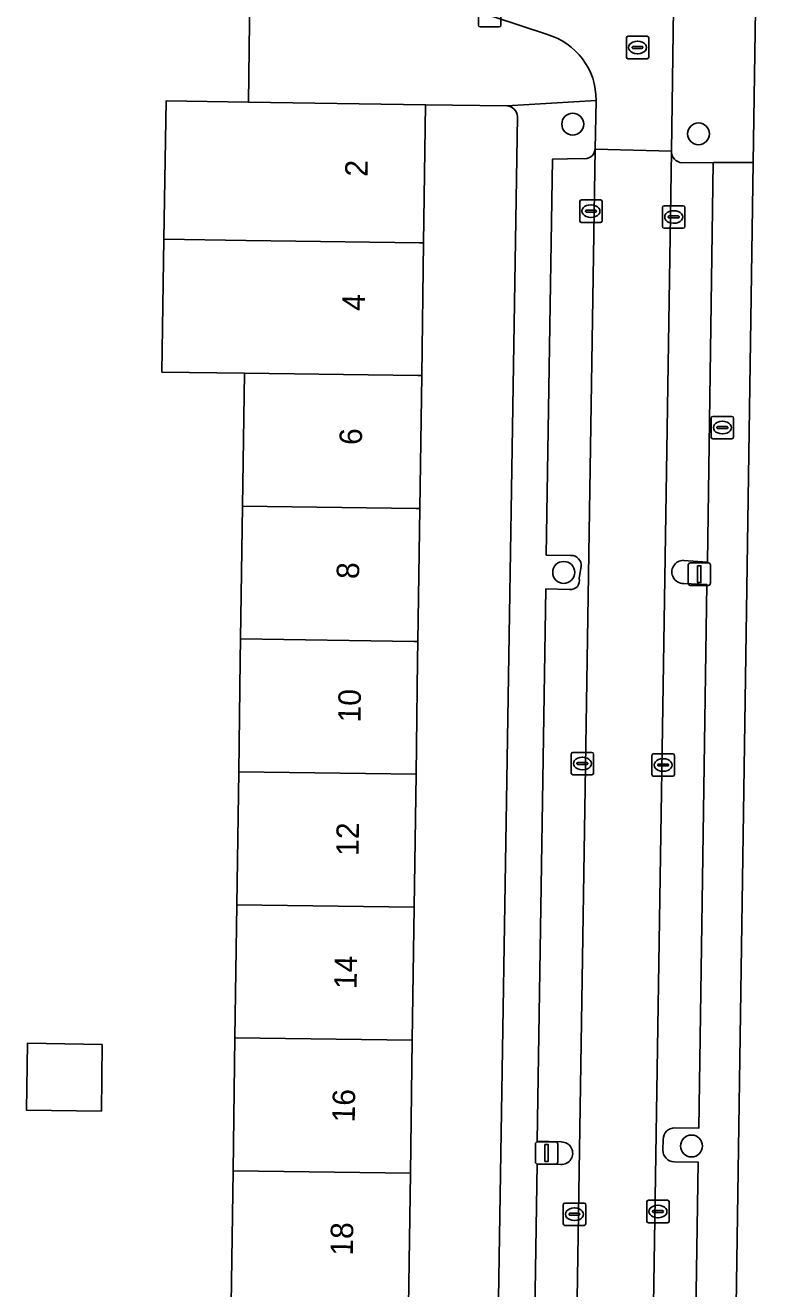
# Model space of a CAD drawing. Extents: x 163683 to 164494, y 382709 to 383872.
# Drawn here: x 164170.7 to 164204, y 383472 to 383528.3 of the extents above; entities that cross this region are included whole.
import ezdxf

# ---------------------------------------------------------------- set-up
doc = ezdxf.new("R2010")
doc.units = 0
for name, color, linetype in [('IMGEO_Boom', 7, 'Continuous'), ('IMGEO_Brandkraan', 7, 'Continuous'), ('IMGEO_Erf', 7, 'Continuous'), ('IMGEO_Kolk', 7, 'Continuous'), ('IMGEO_Lichtmast', 7, 'Continuous'), ('IMGEO_Pand', 7, 'Continuous'), ('IMGEO_Pand_nummerreeks', 7, 'Continuous'), ('IMGEO_Parkeervlak_open', 7, 'Continuous'), ('IMGEO_Rijbaan_lokaal_open', 7, 'Continuous'), ('IMGEO_Rioolput', 7, 'Continuous'), ('IMGEO_Voetpad_open', 7, 'Continuous')]:
    doc.layers.add(name, color=color, linetype=linetype)

msp = doc.modelspace()

# ---------------------------------------------------------------- linework, layer by layer
at = {"layer": 'IMGEO_Boom'}
for centre in [(164195.077, 383523.913), (164200.68, 383523.481), (164194.674, 383503.928), (164200.37, 383478.355)]:
    msp.add_circle(centre, 0.489, dxfattribs=at)
at = {"layer": 'IMGEO_Brandkraan'}
for p, q in [((164201.245, 383509.959), (164201.245, 383510.811)), ((164201.32, 383510.885), (164202.172, 383510.885)), ((164201.504, 383510.379), (164201.504, 383510.391)), ((164201.547, 383510.428), (164201.945, 383510.428)), ((164201.733, 383510.665), (164201.758, 383510.665)), ((164201.988, 383510.391), (164201.988, 383510.379)), ((164202.246, 383510.811), (164202.246, 383509.959)), ((164202.172, 383509.885), (164201.32, 383509.885)), ((164201.942, 383510.342), (164201.544, 383510.342)), ((164201.756, 383510.105), (164201.731, 383510.105))]:
    msp.add_line(p, q, dxfattribs=at)
for points in [[(164201.245, 383509.959), (164201.245, 383510.811)], [(164201.32, 383510.885), (164202.172, 383510.885)], [(164202.246, 383510.811), (164202.246, 383509.959)], [(164202.172, 383509.885), (164201.32, 383509.885)]]:
    msp.add_lwpolyline(points, dxfattribs=at)
for centre, radius, start, end in [((164201.322, 383510.809), 0.0765, 91.552, 178.448), ((164201.322, 383510.809), 0.0765, 91.552, 178.448), ((164201.544, 383510.388), 0.0403, 85.8775, 175.7526), ((164201.541, 383510.378), 0.0366, 178.938, 274.7102), ((164201.945, 383510.385), 0.043, 264.8664, 352.4533), ((164201.949, 383510.39), 0.0386, 1.7309, 96.639), ((164202.17, 383510.809), 0.0765, 1.552, 88.448), ((164202.17, 383510.809), 0.0765, 1.552, 88.448), ((164201.322, 383509.961), 0.0765, 181.552, 268.448), ((164201.322, 383509.961), 0.0765, 181.552, 268.448), ((164202.17, 383509.961), 0.0765, 271.552, 358.448), ((164202.17, 383509.961), 0.0765, 271.552, 358.448)]:
    msp.add_arc(centre, radius, start, end, dxfattribs=at)
for centre, major_axis, ratio, start_param, end_param in [((164201.732, 383510.385), (-0.387, 0.002), 0.722429, 4.712389, 7.853982), ((164201.757, 383510.385), (-0.39, 0.002), 0.717154, 1.570796, 4.712389)]:
    msp.add_ellipse(centre, major_axis=major_axis, ratio=ratio, start_param=start_param, end_param=end_param, dxfattribs=at)
at = {"layer": 'IMGEO_Erf'}
for points in [[(164206.675, 383500), (164206.697, 383501.724), (164206.773, 383507.675), (164206.849, 383513.628), (164206.925, 383519.592), (164207.001, 383525.531), (164207.078, 383531.602), (164203.243, 383531.617), (164203.251, 383530.978), (164203.121, 383522.202), (164202.293, 383466.252)], [(164179.852, 383471.325), (164179.936, 383477.255), (164180.02, 383483.184), (164180.104, 383489.114), (164180.189, 383495.043), (164180.259, 383500), (164180.273, 383500.96), (164180.357, 383506.883), (164180.441, 383512.809), (164176.767, 383512.859), (164176.857, 383518.788), (164176.95, 383524.95), (164180.623, 383524.895), (164180.677, 383529.642)], [(164192.137, 383524.726), (164188.515, 383524.776), (164188.428, 383518.626), (164188.344, 383512.702), (164188.26, 383506.776), (164188.176, 383500.853), (164188.164, 383500), (164188.092, 383494.936), (164188.009, 383489.007), (164187.925, 383483.077), (164187.841, 383477.148), (164187.757, 383471.218), (164187.673, 383465.289), (164187.589, 383459.359), (164187.506, 383453.43), (164187.417, 383447.162), (164190.956, 383446.995)], [(164191.386, 383447.517), (164192.612, 383524.252)]]:
    msp.add_lwpolyline(points, dxfattribs=at)
msp.add_lwpolyline([(164174.109, 383482.885), (164174.067, 383479.913), (164170.729, 383479.96), (164170.771, 383482.933)], close=True, dxfattribs=at)
msp.add_arc((164192.098, 383524.212), 0.516, 4.4652, 85.6556, dxfattribs=at)
at = {"layer": 'IMGEO_Kolk'}
for p, q in [((164190.871, 383528.322), (164190.871, 383529.174)), ((164191.872, 383529.174), (164191.872, 383528.322)), ((164191.798, 383528.248), (164190.946, 383528.248)), ((164195.463, 383520.536), (164196.315, 383520.536)), ((164195.388, 383519.61), (164195.388, 383520.462)), ((164195.647, 383520.03), (164195.647, 383520.042)), ((164196.085, 383519.993), (164195.687, 383519.993)), ((164195.69, 383520.079), (164196.088, 383520.079)), ((164195.876, 383520.316), (164195.901, 383520.316)), ((164196.131, 383520.042), (164196.131, 383520.03)), ((164196.389, 383520.462), (164196.389, 383519.61)), ((164199.074, 383519.35), (164199.074, 383520.202)), ((164199.149, 383520.276), (164200.001, 383520.276)), ((164199.562, 383520.056), (164199.587, 383520.056)), ((164200.075, 383520.202), (164200.075, 383519.35)), ((164196.315, 383519.536), (164195.463, 383519.536)), ((164195.899, 383519.756), (164195.874, 383519.756)), ((164199.333, 383519.77), (164199.333, 383519.782)), ((164199.771, 383519.733), (164199.373, 383519.733)), ((164199.376, 383519.819), (164199.774, 383519.819)), ((164199.585, 383519.496), (164199.56, 383519.496)), ((164199.817, 383519.782), (164199.817, 383519.77)), ((164200.001, 383519.276), (164199.149, 383519.276)), ((164195.006, 383494.98), (164195.006, 383495.832)), ((164195.081, 383495.906), (164195.933, 383495.906)), ((164196.007, 383495.832), (164196.007, 383494.98)), ((164198.605, 383494.916), (164198.605, 383495.768)), ((164198.68, 383495.842), (164199.532, 383495.842)), ((164199.606, 383495.768), (164199.606, 383494.916)), ((164195.265, 383495.4), (164195.265, 383495.412)), ((164195.703, 383495.363), (164195.305, 383495.363)), ((164195.308, 383495.449), (164195.706, 383495.449)), ((164195.494, 383495.686), (164195.519, 383495.686)), ((164195.749, 383495.412), (164195.749, 383495.4)), ((164198.864, 383495.336), (164198.864, 383495.348)), ((164199.302, 383495.299), (164198.904, 383495.299)), ((164198.907, 383495.385), (164199.305, 383495.385)), ((164199.093, 383495.622), (164199.118, 383495.622)), ((164199.348, 383495.348), (164199.348, 383495.336)), ((164195.933, 383494.906), (164195.081, 383494.906)), ((164195.517, 383495.126), (164195.492, 383495.126)), ((164199.532, 383494.842), (164198.68, 383494.842)), ((164199.116, 383495.062), (164199.091, 383495.062)), ((164194.652, 383474.887), (164194.652, 383475.739)), ((164194.727, 383475.813), (164195.579, 383475.813)), ((164195.14, 383475.593), (164195.165, 383475.593)), ((164195.653, 383475.739), (164195.653, 383474.887)), ((164198.375, 383475.009), (164198.375, 383475.861)), ((164198.45, 383475.935), (164199.302, 383475.935)), ((164198.634, 383475.429), (164198.634, 383475.441)), ((164198.677, 383475.478), (164199.075, 383475.478)), ((164198.863, 383475.715), (164198.888, 383475.715)), ((164199.118, 383475.441), (164199.118, 383475.429)), ((164199.376, 383475.861), (164199.376, 383475.009)), ((164194.911, 383475.307), (164194.911, 383475.319)), ((164195.349, 383475.27), (164194.951, 383475.27)), ((164194.954, 383475.356), (164195.352, 383475.356)), ((164195.163, 383475.033), (164195.138, 383475.033)), ((164195.395, 383475.319), (164195.395, 383475.307)), ((164199.302, 383474.935), (164198.45, 383474.935)), ((164199.072, 383475.392), (164198.674, 383475.392)), ((164198.886, 383475.155), (164198.861, 383475.155)), ((164195.579, 383474.813), (164194.727, 383474.813))]:
    msp.add_line(p, q, dxfattribs=at)
for points in [[(164190.871, 383528.322), (164190.871, 383529.174)], [(164191.872, 383529.174), (164191.872, 383528.322)], [(164191.798, 383528.248), (164190.946, 383528.248)], [(164195.463, 383520.536), (164196.315, 383520.536)], [(164195.388, 383519.61), (164195.388, 383520.462)], [(164196.389, 383520.462), (164196.389, 383519.61)], [(164199.074, 383519.35), (164199.074, 383520.202)], [(164199.149, 383520.276), (164200.001, 383520.276)], [(164200.075, 383520.202), (164200.075, 383519.35)], [(164196.315, 383519.536), (164195.463, 383519.536)], [(164200.001, 383519.276), (164199.149, 383519.276)], [(164195.006, 383494.98), (164195.006, 383495.832)], [(164195.081, 383495.906), (164195.933, 383495.906)], [(164196.007, 383495.832), (164196.007, 383494.98)], [(164198.605, 383494.916), (164198.605, 383495.768)], [(164198.68, 383495.842), (164199.532, 383495.842)], [(164199.606, 383495.768), (164199.606, 383494.916)], [(164195.933, 383494.906), (164195.081, 383494.906)], [(164199.532, 383494.842), (164198.68, 383494.842)], [(164194.652, 383474.887), (164194.652, 383475.739)], [(164194.727, 383475.813), (164195.579, 383475.813)], [(164195.653, 383475.739), (164195.653, 383474.887)], [(164198.375, 383475.009), (164198.375, 383475.861)], [(164198.45, 383475.935), (164199.302, 383475.935)], [(164199.376, 383475.861), (164199.376, 383475.009)], [(164199.302, 383474.935), (164198.45, 383474.935)], [(164195.579, 383474.813), (164194.727, 383474.813)]]:
    msp.add_lwpolyline(points, dxfattribs=at)
for centre, radius, start, end in [((164190.948, 383528.324), 0.0765, 181.552, 268.448), ((164190.948, 383528.324), 0.0765, 181.552, 268.448), ((164191.796, 383528.324), 0.0765, 271.552, 358.448), ((164191.796, 383528.324), 0.0765, 271.552, 358.448), ((164195.465, 383520.46), 0.0765, 91.552, 178.448), ((164195.465, 383520.46), 0.0765, 91.552, 178.448), ((164196.313, 383520.46), 0.0765, 1.552, 88.448), ((164196.313, 383520.46), 0.0765, 1.552, 88.448), ((164195.687, 383520.039), 0.0403, 85.8775, 175.7526), ((164195.684, 383520.029), 0.0366, 178.938, 274.7102), ((164196.088, 383520.036), 0.043, 264.8664, 352.4533), ((164196.092, 383520.041), 0.0386, 1.7309, 96.639), ((164199.151, 383520.2), 0.0765, 91.552, 178.448), ((164199.151, 383520.2), 0.0765, 91.552, 178.448), ((164199.999, 383520.2), 0.0765, 1.552, 88.448), ((164199.999, 383520.2), 0.0765, 1.552, 88.448), ((164195.465, 383519.612), 0.0765, 181.552, 268.448), ((164195.465, 383519.612), 0.0765, 181.552, 268.448), ((164196.313, 383519.612), 0.0765, 271.552, 358.448), ((164196.313, 383519.612), 0.0765, 271.552, 358.448), ((164199.373, 383519.779), 0.0403, 85.8775, 175.7526), ((164199.37, 383519.769), 0.0366, 178.938, 274.7102), ((164199.774, 383519.776), 0.043, 264.8664, 352.4533), ((164199.778, 383519.781), 0.0386, 1.7309, 96.639), ((164199.151, 383519.352), 0.0765, 181.552, 268.448), ((164199.151, 383519.352), 0.0765, 181.552, 268.448), ((164199.999, 383519.352), 0.0765, 271.552, 358.448), ((164199.999, 383519.352), 0.0765, 271.552, 358.448), ((164195.083, 383495.83), 0.0765, 91.552, 178.448), ((164195.083, 383495.83), 0.0765, 91.552, 178.448), ((164195.931, 383495.83), 0.0765, 1.552, 88.448), ((164195.931, 383495.83), 0.0765, 1.552, 88.448), ((164198.682, 383495.766), 0.0765, 91.552, 178.448), ((164198.682, 383495.766), 0.0765, 91.552, 178.448), ((164199.53, 383495.766), 0.0765, 1.552, 88.448), ((164199.53, 383495.766), 0.0765, 1.552, 88.448), ((164195.305, 383495.409), 0.0403, 85.8775, 175.7526), ((164195.302, 383495.399), 0.0366, 178.938, 274.7102), ((164195.706, 383495.406), 0.043, 264.8664, 352.4533), ((164195.71, 383495.411), 0.0386, 1.7309, 96.639), ((164198.904, 383495.345), 0.0403, 85.8775, 175.7526), ((164198.901, 383495.335), 0.0366, 178.938, 274.7102), ((164199.305, 383495.342), 0.043, 264.8664, 352.4533), ((164199.309, 383495.347), 0.0386, 1.7309, 96.639), ((164195.083, 383494.982), 0.0765, 181.552, 268.448), ((164195.083, 383494.982), 0.0765, 181.552, 268.448), ((164195.931, 383494.982), 0.0765, 271.552, 358.448), ((164195.931, 383494.982), 0.0765, 271.552, 358.448), ((164198.682, 383494.918), 0.0765, 181.552, 268.448), ((164198.682, 383494.918), 0.0765, 181.552, 268.448), ((164199.53, 383494.918), 0.0765, 271.552, 358.448), ((164199.53, 383494.918), 0.0765, 271.552, 358.448), ((164194.729, 383475.737), 0.0765, 91.552, 178.448), ((164194.729, 383475.737), 0.0765, 91.552, 178.448), ((164195.577, 383475.737), 0.0765, 1.552, 88.448), ((164195.577, 383475.737), 0.0765, 1.552, 88.448), ((164198.452, 383475.859), 0.0765, 91.552, 178.448), ((164198.452, 383475.859), 0.0765, 91.552, 178.448), ((164198.674, 383475.438), 0.0403, 85.8775, 175.7526), ((164199.079, 383475.44), 0.0386, 1.7309, 96.639), ((164199.3, 383475.859), 0.0765, 1.552, 88.448), ((164199.3, 383475.859), 0.0765, 1.552, 88.448), ((164194.729, 383474.889), 0.0765, 181.552, 268.448), ((164194.729, 383474.889), 0.0765, 181.552, 268.448), ((164194.951, 383475.316), 0.0403, 85.8775, 175.7526), ((164194.948, 383475.306), 0.0366, 178.938, 274.7102), ((164195.352, 383475.313), 0.043, 264.8664, 352.4533), ((164195.356, 383475.318), 0.0386, 1.7309, 96.639), ((164195.577, 383474.889), 0.0765, 271.552, 358.448), ((164195.577, 383474.889), 0.0765, 271.552, 358.448), ((164198.452, 383475.011), 0.0765, 181.552, 268.448), ((164198.452, 383475.011), 0.0765, 181.552, 268.448), ((164198.671, 383475.428), 0.0366, 178.938, 274.7102), ((164199.075, 383475.435), 0.043, 264.8664, 352.4533), ((164199.3, 383475.011), 0.0765, 271.552, 358.448), ((164199.3, 383475.011), 0.0765, 271.552, 358.448)]:
    msp.add_arc(centre, radius, start, end, dxfattribs=at)
for centre, major_axis, ratio, start_param, end_param in [((164195.875, 383520.036), (-0.387, 0.002), 0.722429, 4.712389, 7.853982), ((164195.9, 383520.036), (-0.39, 0.002), 0.717154, 1.570796, 4.712389), ((164199.561, 383519.776), (-0.387, 0.002), 0.722429, 4.712389, 7.853982), ((164199.586, 383519.776), (-0.39, 0.002), 0.717154, 1.570796, 4.712389), ((164195.493, 383495.406), (-0.387, 0.002), 0.722429, 4.712389, 7.853982), ((164195.518, 383495.406), (-0.39, 0.002), 0.717154, 1.570796, 4.712389), ((164199.092, 383495.342), (-0.387, 0.002), 0.722429, 4.712389, 7.853982), ((164199.117, 383495.342), (-0.39, 0.002), 0.717154, 1.570796, 4.712389), ((164195.139, 383475.313), (-0.387, 0.002), 0.722429, 4.712389, 7.853982), ((164195.164, 383475.313), (-0.39, 0.002), 0.717154, 1.570796, 4.712389), ((164198.862, 383475.435), (-0.387, 0.002), 0.722429, 4.712389, 7.853982), ((164198.887, 383475.435), (-0.39, 0.002), 0.717154, 1.570796, 4.712389)]:
    msp.add_ellipse(centre, major_axis=major_axis, ratio=ratio, start_param=start_param, end_param=end_param, dxfattribs=at)
at = {"layer": 'IMGEO_Lichtmast'}
for p, q in [((164200.222, 383503.451), (164200.222, 383504.251)), ((164200.222, 383504.251), (164200.222, 383503.451)), ((164200.322, 383504.351), (164201.112, 383504.351)), ((164201.112, 383504.351), (164200.322, 383504.351)), ((164201.212, 383504.251), (164201.212, 383503.451)), ((164201.212, 383503.451), (164201.212, 383504.251)), ((164201.112, 383503.351), (164200.322, 383503.351)), ((164200.322, 383503.351), (164201.112, 383503.351)), ((164193.416, 383477.643), (164193.416, 383478.443)), ((164193.416, 383478.443), (164193.416, 383477.643)), ((164193.516, 383478.543), (164194.306, 383478.543)), ((164194.306, 383478.543), (164193.516, 383478.543)), ((164194.406, 383478.443), (164194.406, 383477.643)), ((164194.406, 383477.643), (164194.406, 383478.443)), ((164194.306, 383477.543), (164193.516, 383477.543)), ((164193.516, 383477.543), (164194.306, 383477.543))]:
    msp.add_line(p, q, dxfattribs=at)
for points in [[(164200.642, 383504.226), (164200.792, 383504.226), (164200.792, 383503.476), (164200.642, 383503.476), (164200.642, 383504.226)], [(164193.836, 383478.418), (164193.986, 383478.418), (164193.986, 383477.668), (164193.836, 383477.668), (164193.836, 383478.418)]]:
    msp.add_lwpolyline(points, dxfattribs=at)
for centre, start, end in [((164200.322, 383504.251), 90, 180), ((164200.322, 383504.251), 90, 180), ((164201.112, 383504.251), 0, 90), ((164201.112, 383504.251), 360, 90), ((164200.322, 383503.451), 180, 270), ((164200.322, 383503.451), 180, 270), ((164201.112, 383503.451), 270, 0), ((164201.112, 383503.451), 270, 0), ((164193.516, 383478.443), 90, 180), ((164193.516, 383478.443), 90, 180), ((164194.306, 383478.443), 0, 90), ((164194.306, 383478.443), 360, 90), ((164193.516, 383477.643), 180, 270), ((164193.516, 383477.643), 180, 270), ((164194.306, 383477.643), 270, 0), ((164194.306, 383477.643), 270, 0)]:
    msp.add_arc(centre, 0.1, start, end, dxfattribs=at)
at = {"layer": 'IMGEO_Pand'}
for points in [[(164188.428, 383518.626), (164188.515, 383524.776), (164180.623, 383524.895), (164176.95, 383524.95), (164176.857, 383518.788), (164180.525, 383518.733), (164188.253, 383518.628)], [(164188.428, 383518.626), (164188.253, 383518.628), (164180.525, 383518.733), (164176.857, 383518.788), (164176.767, 383512.859), (164180.441, 383512.809), (164188.173, 383512.704), (164188.344, 383512.702)], [(164180.357, 383506.883), (164188.093, 383506.778), (164188.26, 383506.776), (164188.344, 383512.702), (164188.173, 383512.704), (164180.441, 383512.809)], [(164180.357, 383506.883), (164180.273, 383500.96), (164188.013, 383500.855), (164188.176, 383500.853), (164188.26, 383506.776), (164188.093, 383506.778)], [(164188.176, 383500.853), (164188.013, 383500.855), (164180.273, 383500.96), (164180.259, 383500), (164180.189, 383495.043), (164188.092, 383494.936), (164188.164, 383500)], [(164188.009, 383489.007), (164188.092, 383494.936), (164180.189, 383495.043), (164180.104, 383489.114)], [(164188.009, 383489.007), (164180.104, 383489.114), (164180.02, 383483.184), (164187.925, 383483.077)], [(164174.109, 383482.885), (164170.771, 383482.933), (164170.729, 383479.96), (164174.067, 383479.913)], [(164179.936, 383477.255), (164187.841, 383477.148), (164187.925, 383483.077), (164180.02, 383483.184)], [(164179.852, 383471.325), (164187.757, 383471.218), (164187.841, 383477.148), (164179.936, 383477.255)]]:
    msp.add_lwpolyline(points, close=True, dxfattribs=at)
at = {"layer": 'IMGEO_Parkeervlak_open'}
for points in [[(164194.274, 383460.865), (164193.2, 383460.864), (164193.07, 383448.862), (164194.428, 383448.884), (164194.923, 383448.752), (164196.069, 383522.793)], [(164195.508, 383522.38), (164194.171, 383522.347), (164193.897, 383504.703), (164194.996, 383504.687)], [(164199.471, 383522.704), (164198.585, 383465.567)], [(164200.019, 383504.466), (164201.081, 383504.391), (164201.342, 383522.197), (164199.939, 383522.193)], [(164195.455, 383504.19), (164195.36, 383503.672)], [(164194.926, 383503.172), (164193.872, 383503.195), (164193.494, 383478.576), (164194.568, 383478.536)], [(164199.626, 383479.168), (164200.695, 383479.149), (164201.056, 383503.383), (164200.011, 383503.433)], [(164199.094, 383478.175), (164199.107, 383478.65)], [(164194.544, 383477.529), (164193.493, 383477.558), (164193.246, 383462.406), (164194.229, 383462.376)], [(164199.109, 383466.067), (164200.495, 383466.036), (164200.664, 383477.637), (164199.592, 383477.647)]]:
    msp.add_lwpolyline(points, dxfattribs=at)
for centre, radius, start, end in [((164195.615, 383522.822), 0.455, 256.3918, 356.3281), ((164199.986, 383522.705), 0.515, 180.1577, 264.8124), ((164195.002, 383504.232), 0.455, 354.6913, 90.7562), ((164200.01, 383503.95), 0.517, 88.949, 270.1636), ((164194.986, 383503.558), 0.391, 261.2071, 16.877), ((164199.626, 383478.649), 0.519, 89.9957, 179.8938), ((164194.571, 383478.032), 0.504, 266.8974, 90.372), ((164199.611, 383478.164), 0.518, 178.8018, 267.8485)]:
    msp.add_arc(centre, radius, start, end, dxfattribs=at)
at = {"layer": 'IMGEO_Rijbaan_lokaal_open'}
for points in [[(164152.572, 383547.489), (164150.736, 383542.149), (164193.905, 383527.919)], [(164196.122, 383524.973), (164196.069, 383522.793), (164199.471, 383522.704), (164199.561, 383529.051)]]:
    msp.add_lwpolyline(points, dxfattribs=at)
msp.add_lwpolyline([(164199.471, 383522.704), (164196.069, 383522.793), (164194.923, 383448.752), (164198.999, 383448.694), (164199.029, 383452.776), (164199.141, 383459.374), (164199.173, 383460.573), (164198.587, 383464.574), (164198.585, 383465.567)], close=True, dxfattribs=at)
msp.add_arc((164193.081, 383524.991), 3.041, 359.6519, 74.2744, dxfattribs=at)
at = {"layer": 'IMGEO_Rioolput'}
for p, q in [((164197.541, 383527.831), (164198.393, 383527.831)), ((164197.466, 383526.905), (164197.466, 383527.757)), ((164197.725, 383527.325), (164197.725, 383527.337)), ((164198.163, 383527.288), (164197.765, 383527.288)), ((164197.768, 383527.374), (164198.166, 383527.374)), ((164197.954, 383527.611), (164197.979, 383527.611)), ((164198.209, 383527.337), (164198.209, 383527.325)), ((164198.467, 383527.757), (164198.467, 383526.905)), ((164198.393, 383526.831), (164197.541, 383526.831)), ((164197.977, 383527.051), (164197.952, 383527.051))]:
    msp.add_line(p, q, dxfattribs=at)
for points in [[(164197.541, 383527.831), (164198.393, 383527.831)], [(164197.466, 383526.905), (164197.466, 383527.757)], [(164198.467, 383527.757), (164198.467, 383526.905)], [(164198.393, 383526.831), (164197.541, 383526.831)]]:
    msp.add_lwpolyline(points, dxfattribs=at)
for centre, radius, start, end in [((164197.543, 383527.755), 0.0765, 91.552, 178.448), ((164197.543, 383527.755), 0.0765, 91.552, 178.448), ((164198.391, 383527.755), 0.0765, 1.552, 88.448), ((164198.391, 383527.755), 0.0765, 1.552, 88.448), ((164197.765, 383527.334), 0.0403, 85.8775, 175.7526), ((164197.762, 383527.324), 0.0366, 178.938, 274.7102), ((164198.166, 383527.331), 0.043, 264.8664, 352.4533), ((164198.17, 383527.336), 0.0386, 1.7309, 96.639), ((164197.543, 383526.907), 0.0765, 181.552, 268.448), ((164197.543, 383526.907), 0.0765, 181.552, 268.448), ((164198.391, 383526.907), 0.0765, 271.552, 358.448), ((164198.391, 383526.907), 0.0765, 271.552, 358.448)]:
    msp.add_arc(centre, radius, start, end, dxfattribs=at)
for centre, major_axis, ratio, start_param, end_param in [((164197.953, 383527.331), (-0.387, 0.002), 0.722429, 4.712389, 7.853982), ((164197.978, 383527.331), (-0.39, 0.002), 0.717154, 1.570796, 4.712389)]:
    msp.add_ellipse(centre, major_axis=major_axis, ratio=ratio, start_param=start_param, end_param=end_param, dxfattribs=at)
at = {"layer": 'IMGEO_Voetpad_open'}
for points in [[(164193.905, 383527.919), (164150.736, 383542.149)], [(164141.68, 383539.207), (164141.571, 383537.493), (164141.528, 383536.822), (164144.102, 383536.998), (164148.005, 383536.812), (164155.957, 383536.434), (164156.014, 383537.797), (164165.347, 383534.666), (164167.768, 383533.865), (164169.551, 383533.259), (164171.943, 383532.468), (164180.677, 383529.642), (164180.623, 383524.895), (164188.515, 383524.776), (164192.137, 383524.726), (164196.122, 383524.973)], [(164199.939, 383522.193), (164201.342, 383522.197), (164203.121, 383522.202), (164203.251, 383530.978)], [(164199.561, 383529.051), (164199.471, 383522.704)], [(164196.069, 383522.793), (164196.122, 383524.973), (164192.137, 383524.726)], [(164192.612, 383524.252), (164191.386, 383447.517)], [(164194.996, 383504.687), (164193.897, 383504.703), (164194.171, 383522.347), (164195.508, 383522.38)], [(164199.592, 383477.647), (164200.664, 383477.637), (164200.495, 383466.036), (164202.293, 383466.252), (164203.121, 383522.202)], [(164203.121, 383522.202), (164201.342, 383522.197), (164201.081, 383504.391), (164200.019, 383504.466)], [(164195.36, 383503.672), (164195.455, 383504.19)], [(164194.568, 383478.536), (164193.494, 383478.576), (164193.872, 383503.195), (164194.926, 383503.172)], [(164200.011, 383503.433), (164201.056, 383503.383), (164200.695, 383479.149), (164199.626, 383479.168)], [(164199.107, 383478.65), (164199.094, 383478.175)], [(164194.229, 383462.376), (164193.246, 383462.406), (164193.493, 383477.558), (164194.544, 383477.529)]]:
    msp.add_lwpolyline(points, dxfattribs=at)
for centre, radius, start, end in [((164193.081, 383524.991), 3.041, 359.6519, 74.2744), ((164192.098, 383524.212), 0.516, 4.4652, 85.6556), ((164195.615, 383522.822), 0.455, 256.3918, 356.3281), ((164199.986, 383522.705), 0.515, 180.1577, 264.8124), ((164195.002, 383504.232), 0.455, 354.6913, 90.7562), ((164200.01, 383503.95), 0.517, 88.949, 270.1636), ((164194.986, 383503.558), 0.391, 261.2071, 16.877), ((164199.626, 383478.649), 0.519, 89.9957, 179.8938), ((164194.571, 383478.032), 0.504, 266.8974, 90.372), ((164199.611, 383478.164), 0.518, 178.8018, 267.8485)]:
    msp.add_arc(centre, radius, start, end, dxfattribs=at)

# ---------------------------------------------------------------- texts
at = {"layer": 'IMGEO_Pand_nummerreeks'}
for s, rotation, p in [('2', 88.7978, (164185.927, 383521.562)), ('4', 88.797, (164185.802, 383515.583)), ('6', 88.7978, (164185.676, 383509.603)), ('8', 88.7978, (164185.55, 383503.627)), ('10', 89.1782, (164185.616, 383497.233)), ('12', 89.1782, (164185.53, 383491.284)), ('14', 89.1782, (164185.445, 383485.344)), ('16', 89.1782, (164185.36, 383479.401)), ('18', 89.1782, (164185.275, 383473.461))]:
    msp.add_text(s, height=1, rotation=rotation, dxfattribs=at).set_placement(p)

doc.saveas('drawing.dxf')
